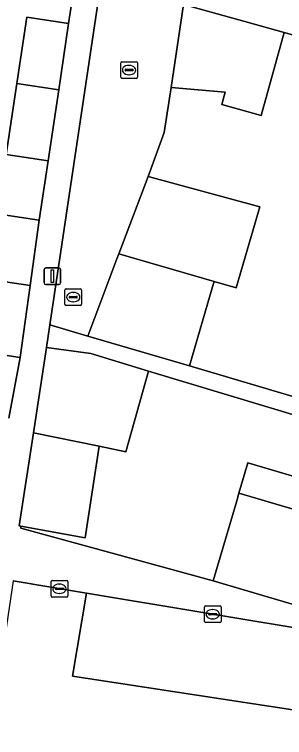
# Model space of a CAD drawing. Extents: x 161084 to 161928, y 385354 to 386522.
# Drawn here: x 161749.11 to 161765.32, y 385413.67 to 385457.02 of the extents above; entities that cross this region are included whole.
import ezdxf

# ---------------------------------------------------------------- set-up
doc = ezdxf.new("R2010")
doc.units = 0
for name, color, linetype in [('IMGEO_Erf', 7, 'Continuous'), ('IMGEO_Kolk', 7, 'Continuous'), ('IMGEO_Lichtmast', 7, 'Continuous'), ('IMGEO_Muur', 7, 'Continuous'), ('IMGEO_Pand', 7, 'Continuous'), ('IMGEO_Parkeervlak_open', 7, 'Continuous'), ('IMGEO_Rijbaan_lokaal_open', 7, 'Continuous'), ('IMGEO_Voetpad_open', 7, 'Continuous')]:
    doc.layers.add(name, color=color, linetype=linetype)

msp = doc.modelspace()

# ---------------------------------------------------------------- linework, layer by layer
at = {"layer": 'IMGEO_Erf'}
for points in [[(161748.06, 385445.075), (161750.586, 385444.692), (161751.129, 385448.255), (161748.619, 385448.631), (161749.255, 385452.88), (161749.849, 385456.851), (161752.359, 385456.476), (161752.67, 385458.561)], [(161775.158, 385453.142), (161765.294, 385455.943), (161763.914, 385450.964), (161761.547, 385451.62), (161761.751, 385452.355), (161758.51, 385452.633), (161758.095, 385449.94), (161757.135, 385447.315), (161763.842, 385445.492), (161762.424, 385440.625), (161761.089, 385441.014), (161760.998, 385440.701), (161759.614, 385435.958), (161769.052, 385433.156)], [(161748.777, 385432.823), (161749.459, 385436.449), (161746.814, 385436.85)]]:
    msp.add_lwpolyline(points, dxfattribs=at)
msp.add_lwpolyline([(161768.85, 385432.121), (161757.146, 385435.63), (161755.788, 385430.804), (161754.203, 385431.131), (161753.358, 385425.646), (161749.502, 385426.35), (161749.485, 385426.231), (161753.287, 385425.186), (161761.035, 385423.057), (161762.447, 385427.854), (161762.583, 385428.315), (161763.12, 385430.138), (161767.855, 385428.744)], close=True, dxfattribs=at)
at = {"layer": 'IMGEO_Kolk'}
for p, q in [((161755.562, 385454.19), (161756.414, 385454.19)), ((161755.487, 385453.264), (161755.487, 385454.116)), ((161755.746, 385453.684), (161755.746, 385453.696)), ((161755.789, 385453.733), (161756.187, 385453.733)), ((161755.975, 385453.97), (161756, 385453.97)), ((161756.23, 385453.696), (161756.23, 385453.684)), ((161756.488, 385454.116), (161756.488, 385453.264)), ((161756.184, 385453.647), (161755.786, 385453.647)), ((161755.998, 385453.41), (161755.973, 385453.41)), ((161756.414, 385453.19), (161755.562, 385453.19)), ((161752.137, 385439.648), (161752.137, 385440.5)), ((161752.212, 385440.574), (161753.064, 385440.574)), ((161752.625, 385440.354), (161752.65, 385440.354)), ((161753.138, 385440.5), (161753.138, 385439.648)), ((161752.396, 385440.068), (161752.396, 385440.08)), ((161752.834, 385440.031), (161752.436, 385440.031)), ((161752.439, 385440.117), (161752.837, 385440.117)), ((161752.88, 385440.08), (161752.88, 385440.068)), ((161753.064, 385439.574), (161752.212, 385439.574)), ((161752.648, 385439.794), (161752.623, 385439.794)), ((161751.308, 385422.165), (161751.308, 385423.017)), ((161751.383, 385423.091), (161752.235, 385423.091)), ((161752.309, 385423.017), (161752.309, 385422.165)), ((161751.567, 385422.585), (161751.567, 385422.597)), ((161752.005, 385422.548), (161751.607, 385422.548)), ((161751.61, 385422.634), (161752.008, 385422.634)), ((161751.796, 385422.871), (161751.821, 385422.871)), ((161752.051, 385422.597), (161752.051, 385422.585)), ((161752.235, 385422.091), (161751.383, 385422.091)), ((161751.819, 385422.311), (161751.794, 385422.311)), ((161760.506, 385420.635), (161760.506, 385421.487)), ((161760.581, 385421.561), (161761.433, 385421.561)), ((161760.994, 385421.341), (161761.019, 385421.341)), ((161761.507, 385421.487), (161761.507, 385420.635)), ((161760.765, 385421.055), (161760.765, 385421.067)), ((161761.203, 385421.018), (161760.805, 385421.018)), ((161760.808, 385421.104), (161761.206, 385421.104)), ((161761.017, 385420.781), (161760.992, 385420.781)), ((161761.249, 385421.067), (161761.249, 385421.055)), ((161761.433, 385420.561), (161760.581, 385420.561))]:
    msp.add_line(p, q, dxfattribs=at)
for points in [[(161755.562, 385454.19), (161756.414, 385454.19)], [(161755.487, 385453.264), (161755.487, 385454.116)], [(161756.488, 385454.116), (161756.488, 385453.264)], [(161756.414, 385453.19), (161755.562, 385453.19)], [(161752.137, 385439.648), (161752.137, 385440.5)], [(161752.212, 385440.574), (161753.064, 385440.574)], [(161753.138, 385440.5), (161753.138, 385439.648)], [(161753.064, 385439.574), (161752.212, 385439.574)], [(161751.308, 385422.165), (161751.308, 385423.017)], [(161751.383, 385423.091), (161752.235, 385423.091)], [(161752.309, 385423.017), (161752.309, 385422.165)], [(161752.235, 385422.091), (161751.383, 385422.091)], [(161760.506, 385420.635), (161760.506, 385421.487)], [(161760.581, 385421.561), (161761.433, 385421.561)], [(161761.507, 385421.487), (161761.507, 385420.635)], [(161761.433, 385420.561), (161760.581, 385420.561)]]:
    msp.add_lwpolyline(points, dxfattribs=at)
for centre, radius, start, end in [((161755.564, 385454.114), 0.0765, 91.552, 178.448), ((161755.564, 385454.114), 0.0765, 91.552, 178.448), ((161756.412, 385454.114), 0.0765, 1.552, 88.448), ((161756.412, 385454.114), 0.0765, 1.552, 88.448), ((161755.786, 385453.693), 0.0403, 85.8775, 175.7526), ((161756.191, 385453.695), 0.0386, 1.7309, 96.639), ((161755.564, 385453.266), 0.0765, 181.552, 268.448), ((161755.564, 385453.266), 0.0765, 181.552, 268.448), ((161755.783, 385453.683), 0.0366, 178.938, 274.7102), ((161756.187, 385453.69), 0.043, 264.8664, 352.4533), ((161756.412, 385453.266), 0.0765, 271.552, 358.448), ((161756.412, 385453.266), 0.0765, 271.552, 358.448), ((161752.214, 385440.498), 0.0765, 91.552, 178.448), ((161752.214, 385440.498), 0.0765, 91.552, 178.448), ((161753.062, 385440.498), 0.0765, 1.552, 88.448), ((161753.062, 385440.498), 0.0765, 1.552, 88.448), ((161752.436, 385440.077), 0.0403, 85.8775, 175.7526), ((161752.433, 385440.067), 0.0366, 178.938, 274.7102), ((161752.837, 385440.074), 0.043, 264.8664, 352.4533), ((161752.841, 385440.079), 0.0386, 1.7309, 96.639), ((161752.214, 385439.65), 0.0765, 181.552, 268.448), ((161752.214, 385439.65), 0.0765, 181.552, 268.448), ((161753.062, 385439.65), 0.0765, 271.552, 358.448), ((161753.062, 385439.65), 0.0765, 271.552, 358.448), ((161751.385, 385423.015), 0.0765, 91.552, 178.448), ((161751.385, 385423.015), 0.0765, 91.552, 178.448), ((161752.233, 385423.015), 0.0765, 1.552, 88.448), ((161752.233, 385423.015), 0.0765, 1.552, 88.448), ((161751.607, 385422.594), 0.0403, 85.8775, 175.7526), ((161751.604, 385422.584), 0.0366, 178.938, 274.7102), ((161752.008, 385422.591), 0.043, 264.8664, 352.4533), ((161752.012, 385422.596), 0.0386, 1.7309, 96.639), ((161751.385, 385422.167), 0.0765, 181.552, 268.448), ((161751.385, 385422.167), 0.0765, 181.552, 268.448), ((161752.233, 385422.167), 0.0765, 271.552, 358.448), ((161752.233, 385422.167), 0.0765, 271.552, 358.448), ((161760.583, 385421.485), 0.0765, 91.552, 178.448), ((161760.583, 385421.485), 0.0765, 91.552, 178.448), ((161761.431, 385421.485), 0.0765, 1.552, 88.448), ((161761.431, 385421.485), 0.0765, 1.552, 88.448), ((161760.805, 385421.064), 0.0403, 85.8775, 175.7526), ((161760.802, 385421.054), 0.0366, 178.938, 274.7102), ((161761.206, 385421.061), 0.043, 264.8664, 352.4533), ((161761.21, 385421.066), 0.0386, 1.7309, 96.639), ((161760.583, 385420.637), 0.0765, 181.552, 268.448), ((161760.583, 385420.637), 0.0765, 181.552, 268.448), ((161761.431, 385420.637), 0.0765, 271.552, 358.448), ((161761.431, 385420.637), 0.0765, 271.552, 358.448)]:
    msp.add_arc(centre, radius, start, end, dxfattribs=at)
for centre, major_axis, ratio, start_param, end_param in [((161755.974, 385453.69), (-0.387, 0.002), 0.722429, 4.712389, 7.853982), ((161755.999, 385453.69), (-0.39, 0.002), 0.717154, 1.570796, 4.712389), ((161752.624, 385440.074), (-0.387, 0.002), 0.722429, 4.712389, 7.853982), ((161752.649, 385440.074), (-0.39, 0.002), 0.717154, 1.570796, 4.712389), ((161751.795, 385422.591), (-0.387, 0.002), 0.722429, 4.712389, 7.853982), ((161751.82, 385422.591), (-0.39, 0.002), 0.717154, 1.570796, 4.712389), ((161760.993, 385421.061), (-0.387, 0.002), 0.722429, 4.712389, 7.853982), ((161761.018, 385421.061), (-0.39, 0.002), 0.717154, 1.570796, 4.712389)]:
    msp.add_ellipse(centre, major_axis=major_axis, ratio=ratio, start_param=start_param, end_param=end_param, dxfattribs=at)
at = {"layer": 'IMGEO_Lichtmast'}
for p, q in [((161750.888, 385440.927), (161750.888, 385441.727)), ((161750.888, 385441.727), (161750.888, 385440.927)), ((161750.988, 385441.827), (161751.778, 385441.827)), ((161751.778, 385441.827), (161750.988, 385441.827)), ((161751.878, 385441.727), (161751.878, 385440.927)), ((161751.878, 385440.927), (161751.878, 385441.727)), ((161751.778, 385440.827), (161750.988, 385440.827)), ((161750.988, 385440.827), (161751.778, 385440.827))]:
    msp.add_line(p, q, dxfattribs=at)
msp.add_lwpolyline([(161751.308, 385441.702), (161751.458, 385441.702), (161751.458, 385440.952), (161751.308, 385440.952), (161751.308, 385441.702)], dxfattribs=at)
for centre, start, end in [((161750.988, 385441.727), 90, 180), ((161750.988, 385441.727), 90, 180), ((161751.778, 385441.727), 0, 90), ((161751.778, 385441.727), 360, 90), ((161750.988, 385440.927), 180, 270), ((161750.988, 385440.927), 180, 270), ((161751.778, 385440.927), 270, 0), ((161751.778, 385440.927), 270, 0)]:
    msp.add_arc(centre, 0.1, start, end, dxfattribs=at)
at = {"layer": 'IMGEO_Muur'}
msp.add_lwpolyline([(161753.287, 385425.186), (161761.035, 385423.057)], dxfattribs=at)
at = {"layer": 'IMGEO_Pand'}
for points in [[(161765.294, 385455.943), (161762.926, 385456.599), (161759.257, 385457.614), (161758.51, 385452.633), (161761.751, 385452.355), (161761.547, 385451.62), (161763.914, 385450.964)], [(161752.359, 385456.476), (161749.849, 385456.851), (161749.255, 385452.88), (161751.764, 385452.496)], [(161751.764, 385452.496), (161749.255, 385452.88), (161748.619, 385448.631), (161751.129, 385448.255)], [(161755.379, 385442.679), (161761.089, 385441.014), (161762.424, 385440.625), (161763.842, 385445.492), (161757.135, 385447.315)], [(161750.586, 385444.692), (161748.06, 385445.075), (161747.466, 385441.155), (161750.051, 385440.776)], [(161759.614, 385435.958), (161760.998, 385440.701), (161761.089, 385441.014), (161755.379, 385442.679), (161755.263, 385442.374), (161753.507, 385437.739)], [(161750.051, 385440.776), (161747.466, 385441.155), (161746.814, 385436.85), (161749.459, 385436.449)], [(161757.146, 385435.63), (161753.688, 385436.69), (161751.031, 385437.054), (161750.246, 385431.947), (161754.203, 385431.131), (161755.788, 385430.804)], [(161777.339, 385429.622), (161772.543, 385431.034), (161768.85, 385432.121), (161767.855, 385428.744), (161763.12, 385430.138), (161762.583, 385428.315), (161775.808, 385424.422)], [(161754.203, 385431.131), (161750.246, 385431.947), (161749.389, 385426.371), (161749.502, 385426.35), (161753.358, 385425.646)], [(161775.808, 385424.422), (161762.583, 385428.315), (161762.447, 385427.854), (161761.035, 385423.057), (161768.223, 385420.941), (161768.176, 385420.783), (161769.591, 385420.366), (161769.655, 385420.585), (161774.278, 385419.224)]]:
    msp.add_lwpolyline(points, close=True, dxfattribs=at)
at = {"layer": 'IMGEO_Parkeervlak_open'}
msp.add_lwpolyline([(161773.585, 385418.275), (161767.878, 385419.917), (161753.44, 385422.321), (161752.6, 385417.355), (161773.279, 385414.198), (161773.261, 385414.562), (161773.317, 385415.89), (161773.374, 385417.003)], close=True, dxfattribs=at)
at = {"layer": 'IMGEO_Rijbaan_lokaal_open'}
for points in [[(161759.892, 385496.328), (161758.437, 385486.593), (161751.237, 385438.41), (161753.507, 385437.739), (161755.263, 385442.374), (161755.379, 385442.679), (161757.135, 385447.315), (161758.095, 385449.94), (161758.51, 385452.633), (161759.257, 385457.614), (161759.593, 385459.855), (161760.266, 385464.337), (161760.972, 385469.044), (161761.748, 385474.214), (161762.426, 385478.735), (161762.634, 385480.119), (161763.167, 385483.708), (161763.666, 385487.075), (161763.867, 385488.39), (161764.587, 385493.113)], [(161773.317, 385413.387), (161773.279, 385414.198), (161752.6, 385417.355), (161753.44, 385422.321), (161749.028, 385423.056), (161748.642, 385420.373), (161747.944, 385415.524), (161719.858, 385419.79), (161720.617, 385424.785), (161717.947, 385420.67)]]:
    msp.add_lwpolyline(points, dxfattribs=at)
at = {"layer": 'IMGEO_Voetpad_open'}
for points in [[(161749.028, 385423.056), (161753.44, 385422.321), (161767.878, 385419.917), (161773.585, 385418.275), (161774.278, 385419.224), (161769.655, 385420.585), (161769.591, 385420.366), (161768.176, 385420.783), (161768.223, 385420.941), (161761.035, 385423.057), (161753.287, 385425.186), (161749.485, 385426.231), (161749.502, 385426.35), (161749.389, 385426.371), (161750.246, 385431.947), (161751.031, 385437.054), (161751.237, 385438.41), (161758.437, 385486.593)], [(161752.67, 385458.561), (161752.359, 385456.476), (161751.764, 385452.496), (161751.129, 385448.255), (161750.586, 385444.692), (161750.051, 385440.776), (161749.459, 385436.449), (161748.777, 385432.823)]]:
    msp.add_lwpolyline(points, dxfattribs=at)
for points in [[(161766.297, 385457.879), (161760.354, 385459.631), (161759.593, 385459.855), (161759.257, 385457.614), (161762.926, 385456.599), (161765.294, 385455.943), (161775.158, 385453.142), (161778.723, 385452.103), (161783.523, 385450.704), (161784.146, 385452.565), (161779.349, 385453.974), (161776.27, 385454.878)], [(161759.614, 385435.958), (161753.507, 385437.739), (161751.237, 385438.41), (161751.031, 385437.054), (161753.688, 385436.69), (161757.146, 385435.63), (161768.85, 385432.121), (161772.543, 385431.034), (161777.339, 385429.622), (161777.676, 385430.643), (161772.876, 385432.042), (161769.052, 385433.156)]]:
    msp.add_lwpolyline(points, close=True, dxfattribs=at)

doc.saveas('drawing.dxf')
